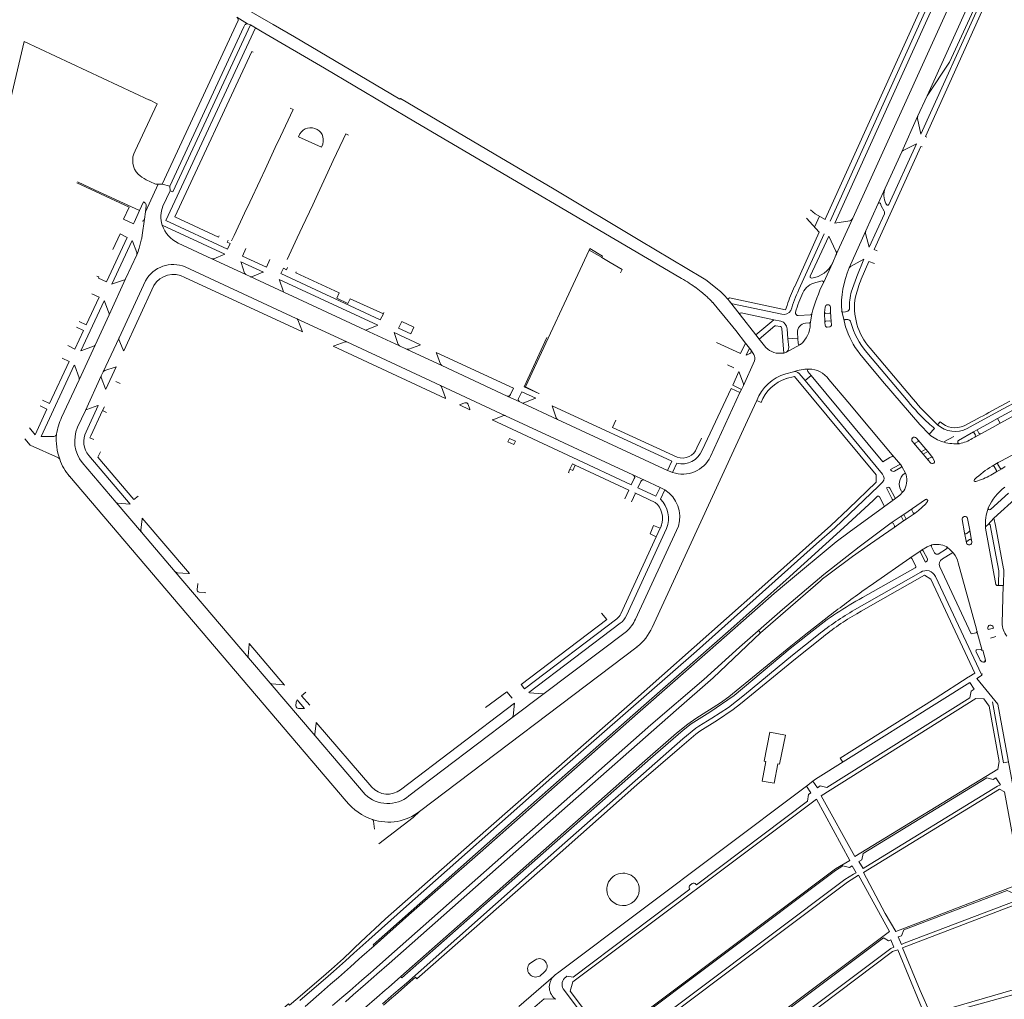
# Model space of a CAD drawing. Extents: x 145000 to 155000, y 457500 to 470000.
# Tile 405 of 548: x 152140 to 152509, y 463739 to 464106. Entities that reach past the tile are written whole.
import ezdxf

# ---------------------------------------------------------------- set-up
doc = ezdxf.new("R2010")
doc.units = 0
doc.header["$LTSCALE"] = 0.2
doc.header["$MEASUREMENT"] = 0
doc.layers.add('kant verharding', color=252, linetype='Continuous', lineweight=0)

msp = doc.modelspace()

# ---------------------------------------------------------------- linework, layer by layer
at = {"layer": 'kant verharding', "lineweight": 0}
for p, q in [((152443.93, 464030.32), (152493.64, 464140.06)), ((152490.62, 464138.13), (152442.13, 464031.14)), ((152493.1, 464134.4), (152445.68, 464029.55)), ((152477.97, 464062.97), (152507.44, 464128.03)), ((152479.64, 464062.11), (152509.05, 464127.34)), ((152498.77, 464118.16), (152480.24, 464077.28)), ((152225.64, 464104.35), (152221.65, 464106.74)), ((152193.64, 464044.22), (152222.12, 464105.5)), ((152225.64, 464104.35), (152226.77, 464103.9)), ((152228.62, 464102.86), (152226.77, 464103.9)), ((152231.19, 464101.36), (152228.62, 464102.86)), ((152136.02, 464072.25), (152142.01, 464097.64)), ((152142.01, 464097.64), (152188.92, 464075.75)), ((152476.73, 464069.53), (152480.24, 464077.28)), ((152470.75, 464056.28), (152476.73, 464069.53)), ((152476.64, 464068.77), (152477.97, 464062.97)), ((152236.05, 464057.93), (152238.02, 464062.1)), ((152245.28, 464063.09), (152244.77, 464061.99)), ((152480.15, 464061.85), (152479.64, 464062.11)), ((152244.77, 464061.99), (152253.32, 464058.02)), ((152257.79, 464053.05), (152261.47, 464060.99)), ((152465.98, 464036.63), (152476.27, 464059.28)), ((152476.27, 464059.28), (152471.26, 464056.85)), ((152232.22, 464049.68), (152236.05, 464057.93)), ((152253.32, 464058.02), (152253.5, 464058.38)), ((152460.42, 464019.74), (152477.95, 464058.38)), ((152470.75, 464056.28), (152464.6, 464042.71)), ((152477.95, 464058.38), (152478.43, 464058.16)), ((152255.76, 464048.73), (152257.79, 464053.05)), ((152230.39, 464045.74), (152232.22, 464049.68)), ((152251.96, 464040.55), (152255.76, 464048.73)), ((152187.41, 464033.84), (152192.19, 464044.2)), ((152192.19, 464044.2), (152193.64, 464044.22)), ((152193.64, 464044.22), (152196.5, 464043.47)), ((152226.54, 464037.46), (152230.39, 464045.74)), ((152193.96, 464035.93), (152196.64, 464041.74)), ((152196.64, 464041.74), (152196.5, 464043.47)), ((152250.1, 464036.47), (152251.96, 464040.55)), ((152461.98, 464036.97), (152464.6, 464042.71)), ((152185.18, 464034.32), (152186.72, 464037.57)), ((152224.46, 464033.28), (152226.54, 464037.46)), ((152246.25, 464028.28), (152250.1, 464036.47)), ((152461.98, 464036.97), (152457.25, 464026.52)), ((152183.2, 464029.88), (152185.18, 464034.32)), ((152187.41, 464033.84), (152187.01, 464031.14)), ((152187.72, 464036.07), (152187.41, 464033.84)), ((152220.59, 464024.99), (152224.46, 464033.28)), ((152458.61, 464020.6), (152464.26, 464033.12)), ((152186.67, 464030.51), (152186.18, 464030.32)), ((152186.22, 464025.15), (152187.01, 464031.14)), ((152439.87, 464026.18), (152435.14, 464031.41)), ((152439.94, 464032.16), (152438.12, 464028.12)), ((152442.07, 464030.96), (152442.13, 464031.14)), ((152445.68, 464029.55), (152451.3, 464030.5)), ((152452.38, 464031.5), (152446.13, 464017.54)), ((152193.7, 464028.83), (152217.16, 464017.97)), ((152244.3, 464024.05), (152246.25, 464028.28)), ((152430.65, 464005.9), (152439.87, 464026.18)), ((152441.71, 464025.54), (152432.23, 464004.69)), ((152457.25, 464026.52), (152451.07, 464012.81)), ((152457.15, 464025.71), (152458.61, 464020.6)), ((152180.59, 464024.28), (152172.82, 464007.61)), ((152182.45, 464023.11), (152174.86, 464006.77)), ((152185.02, 464020.18), (152185.89, 464023.66)), ((152199.7, 464022.12), (152212.28, 464016.27)), ((152219.16, 464021.99), (152218.18, 464019.87)), ((152219.67, 464023.01), (152220.59, 464024.99)), ((152240.53, 464015.93), (152244.3, 464024.05)), ((152443.43, 464024.73), (152436.46, 464009.71)), ((152446.09, 464019.11), (152443.43, 464024.73)), ((152217.16, 464017.97), (152213.08, 464016.27)), ((152224.97, 464020.14), (152223.78, 464017.27)), ((152358.23, 464016.84), (152353.65, 464019.5)), ((152461.52, 464019.27), (152460.42, 464019.74)), ((152184.18, 464017.78), (152179.95, 464008.68)), ((152225.05, 464010.36), (152212.28, 464016.27)), ((152231.61, 464011.28), (152223.18, 464015.11)), ((152232.82, 464013.08), (152223.78, 464017.27)), ((152232.82, 464013.08), (152234, 464015.97)), ((152358.4, 464016.71), (152358.23, 464016.84)), ((152358.4, 464016.71), (152361.53, 464014.87)), ((152444.89, 464014.81), (152441.41, 464007.28)), ((152444.89, 464014.81), (152446.13, 464017.54)), ((152456.62, 464016.04), (152451.54, 464013.41)), ((152453.89, 464009.56), (152456.62, 464016.04)), ((152455.6, 464008.65), (152458.42, 464015.28)), ((152458.42, 464015.28), (152460.6, 464014.47)), ((152243.85, 463993.92), (152202.3, 464013.2)), ((152238.11, 464010.71), (152239.08, 464012.71)), ((152238.11, 464010.71), (152275.4, 463993.4)), ((152173.77, 463995.23), (152179.95, 464008.68)), ((152187.42, 464008.03), (152177.5, 463986.65)), ((152246.2, 463988.87), (152202.12, 464009.26)), ((152225.05, 464010.36), (152226.68, 464009.54)), ((152239.29, 464003.69), (152226.68, 464009.54)), ((152237.55, 464008.54), (152274.51, 463991.42)), ((152396.15, 464009.16), (152397.39, 464008.31)), ((152438.56, 464007.3), (152440.9, 464007.92)), ((152170.05, 464001.83), (152167.37, 464003.14)), ((152190.57, 464006.17), (152179.25, 463981.73)), ((152269.61, 463989.66), (152239.29, 464003.69)), ((152171.95, 464000.52), (152163.21, 463981.78)), ((152165.21, 463991.47), (152170.05, 464001.83)), ((152399.93, 463999.8), (152399.73, 464000)), ((152402.12, 463997.29), (152399.93, 463999.8)), ((152405.57, 464001.08), (152406.2, 464000.31)), ((152406.2, 464000.31), (152410.2, 463995.26)), ((152276.57, 463995.65), (152276.74, 463996.08)), ((152403.47, 463995.67), (152402.12, 463997.29)), ((152408.55, 463989.35), (152403.47, 463995.67)), ((152425.81, 463995.45), (152407.36, 463999.34)), ((152410.15, 463995.8), (152410.2, 463995.26)), ((152442.04, 463998.12), (152441.86, 463996.1)), ((152441.99, 463992.34), (152441.86, 463996.1)), ((152442.38, 463995.71), (152443.71, 463995.84)), ((152444.13, 463996.34), (152444.09, 463998.08)), ((152444.13, 463996.34), (152444.36, 463992.66)), ((152448.26, 463996.65), (152449.17, 463992.97)), ((152448.73, 463996.26), (152449.73, 463996.32)), ((152162.56, 463992.68), (152165.21, 463991.47)), ((152173.77, 463995.23), (152168.54, 463983.83)), ((152243.85, 463993.92), (152262.87, 463985.08)), ((152246.2, 463988.87), (152244.45, 463993.34)), ((152276.57, 463995.65), (152275.4, 463993.4)), ((152410.2, 463995.26), (152416.07, 463987.7)), ((152422.81, 463993.37), (152416.07, 463987.7)), ((152425.51, 463992.82), (152422.81, 463993.37)), ((152436.6, 463995.28), (152432, 463994.97)), ((152434.7, 463992.11), (152436.04, 463992.25)), ((152437.02, 463995.59), (152436.48, 463991.72)), ((152441.99, 463992.34), (152442.09, 463991.36)), ((152443.82, 463993), (152442.38, 463992.85)), ((152444.49, 463991.55), (152444.36, 463992.66)), ((152449.73, 463990.79), (152449.17, 463992.97)), ((152449.55, 463993.46), (152450.55, 463993.48)), ((152160.97, 463982.35), (152164.2, 463989.38)), ((152164.2, 463989.38), (152161.59, 463990.61)), ((152282.6, 463983.57), (152269.61, 463989.66)), ((152280.64, 463988.57), (152290.48, 463983.96)), ((152282.26, 463990.23), (152286.82, 463988.07)), ((152408.55, 463989.35), (152412.24, 463984.67)), ((152417.33, 463986.14), (152423.22, 463991.1)), ((152423.53, 463991.16), (152425.38, 463990.82)), ((152425.82, 463990.17), (152426.6, 463980.89)), ((152428.14, 463986.21), (152427.84, 463989.97)), ((152431.84, 463986.5), (152431.7, 463988.47)), ((152442.79, 463990.62), (152443.82, 463990.77)), ((152171.58, 463973.89), (152177.5, 463986.65)), ((152262.87, 463985.08), (152297.9, 463968.75)), ((152329.34, 463968.31), (152337.83, 463986.69)), ((152410.41, 463980.79), (152401.3, 463984.87)), ((152410.41, 463980.79), (152412.24, 463984.67)), ((152412.24, 463984.67), (152413.72, 463982.75)), ((152416.07, 463987.7), (152417.33, 463986.14)), ((152417.33, 463986.14), (152419.29, 463983.64)), ((152431.84, 463986.5), (152428.14, 463986.21)), ((152428.43, 463983), (152428.14, 463986.21)), ((152431.98, 463984.5), (152431.84, 463986.5)), ((152160.97, 463982.35), (152158.39, 463983.7)), ((152162.56, 463970.93), (152168.54, 463983.83)), ((152299.85, 463963.89), (152257.8, 463983.49)), ((152282.6, 463983.57), (152285.21, 463982.41)), ((152298.43, 463976.23), (152285.21, 463982.41)), ((152296.38, 463981.17), (152325.31, 463967.77)), ((152412.46, 463980.16), (152413.72, 463982.75)), ((152413.72, 463982.75), (152414.24, 463982.16)), ((152415.39, 463980.38), (152414.24, 463982.16)), ((152426.6, 463980.89), (152427.62, 463981.3)), ((152427.62, 463981.3), (152432.62, 463984.02)), ((152432.62, 463984.02), (152432.85, 463984.15)), ((152457.67, 463981.16), (152473.14, 463962.74)), ((152475.05, 463963.62), (152458.94, 463982.73)), ((152158.82, 463977.77), (152151.49, 463962.03)), ((152156.19, 463979), (152158.82, 463977.77)), ((152411.43, 463968.75), (152415.64, 463977.97)), ((152425.51, 463980.83), (152426.6, 463980.89)), ((152456.78, 463978.53), (152455.03, 463980.66)), ((152456.78, 463978.53), (152463.57, 463970.42)), ((152148.29, 463949.65), (152160.74, 463976.43)), ((152171.58, 463973.89), (152170.86, 463972.37)), ((152172.54, 463967.37), (152176.44, 463975.78)), ((152298.43, 463976.23), (152322.92, 463964.78)), ((152405.46, 463976.52), (152407.82, 463975.36)), ((152411.44, 463969.41), (152409.69, 463973.99)), ((152430.19, 463973.92), (152427.29, 463973.18)), ((152435.59, 463974.06), (152436.89, 463972.53)), ((152156, 463956.8), (152162.56, 463970.93)), ((152170.86, 463972.37), (152164.91, 463959.4)), ((152176.33, 463970.29), (152177.97, 463969.54)), ((152427.52, 463971.37), (152430.64, 463972.13)), ((152461.14, 463935.26), (152430.64, 463972.13)), ((152434.53, 463970.6), (152432.32, 463973.2)), ((152434.53, 463970.6), (152436.89, 463972.53)), ((152434.53, 463970.6), (152463.57, 463935.46)), ((152443.46, 463971.03), (152451.27, 463961.74)), ((152463.57, 463970.42), (152477.55, 463954.12)), ((152322.32, 463957.44), (152297.9, 463968.75)), ((152324.18, 463965.35), (152325.31, 463967.77)), ((152327.24, 463963.88), (152328.43, 463966.33)), ((152333.68, 463963.99), (152328.43, 463966.33)), ((152334.83, 463965.73), (152329.34, 463968.31)), ((152410.7, 463967.27), (152410.15, 463966.07)), ((152411.43, 463968.75), (152410.7, 463967.27)), ((152151.49, 463962.03), (152148.88, 463963.24)), ((152322.92, 463964.78), (152327.72, 463962.58)), ((152328.39, 463962.27), (152327.72, 463962.58)), ((152399.07, 463942.11), (152410.15, 463966.07)), ((152413.03, 463955.68), (152416.47, 463963.12)), ((152416.47, 463963.12), (152418.05, 463962.36)), ((152511.22, 463962.87), (152504.53, 463959.2)), ((152150.52, 463959.92), (152146.09, 463950.29)), ((152147.9, 463961.14), (152150.52, 463959.92)), ((152164.91, 463959.4), (152161.98, 463953.1)), ((152169.73, 463961.27), (152165.18, 463951.39)), ((152171.28, 463959.32), (152172.02, 463960.7)), ((152171.28, 463959.32), (152172.83, 463958.59)), ((152308.98, 463959.59), (152305.06, 463961.47)), ((152328.39, 463962.27), (152341.83, 463956.03)), ((152341.33, 463956.62), (152339.75, 463961.08)), ((152506.66, 463956.4), (152515.61, 463961.29)), ((152341.83, 463956.03), (152383.04, 463936.9)), ((152362.45, 463952.97), (152363.65, 463955.71)), ((152377.3, 463878.07), (152413.03, 463955.68)), ((152484.21, 463954.05), (152485.16, 463955.1)), ((152503.77, 463954.82), (152506.66, 463956.4)), ((152506.66, 463956.4), (152507.64, 463954.63)), ((152146.09, 463950.29), (152144, 463952.92)), ((152362.45, 463952.97), (152386.67, 463941.85)), ((152477.55, 463954.12), (152481.15, 463950.41)), ((152483.05, 463952.58), (152481.07, 463950.49)), ((152484.21, 463954.05), (152483.15, 463955.07)), ((152494.13, 463953.6), (152495.75, 463954.51)), ((152495.26, 463952.61), (152496.42, 463953.28)), ((152497.6, 463951.33), (152499.03, 463952.14)), ((152499.03, 463952.14), (152503.77, 463954.82)), ((152499.03, 463952.14), (152499.7, 463950.87)), ((152504.77, 463953.04), (152500.43, 463950.66)), ((152507.64, 463954.63), (152504.77, 463953.04)), ((152148.29, 463949.65), (152153.12, 463949.67)), ((152166.63, 463949.15), (152168.11, 463948.48)), ((152394.04, 463945.36), (152395.75, 463949.02)), ((152474.76, 463949.07), (152474.86, 463949.16)), ((152475.22, 463947.22), (152474.78, 463947.74)), ((152476.26, 463949.06), (152476.92, 463948.29)), ((152479.8, 463944.89), (152476.92, 463948.29)), ((152486.77, 463947.74), (152490.23, 463949.64)), ((152492.02, 463948.17), (152497.6, 463951.33)), ((152498.14, 463949.4), (152497.19, 463948.88)), ((152498.34, 463950.09), (152497.6, 463951.33)), ((152500.43, 463950.66), (152498.14, 463949.4)), ((152475.22, 463947.22), (152478.08, 463943.88)), ((152476.72, 463947.62), (152475.85, 463947.12)), ((152479.8, 463944.89), (152478.08, 463943.88)), ((152480.54, 463943.98), (152479.8, 463944.89)), ((152486.15, 463947.61), (152486.62, 463947.49)), ((152486.88, 463947.67), (152486.62, 463947.49)), ((152491.84, 463947.32), (152491.77, 463947.6)), ((152166.18, 463942.51), (152181.69, 463924.3)), ((152169.63, 463941.88), (152170.54, 463943.86)), ((152183.1, 463926.05), (152169.63, 463941.88)), ((152467.19, 463942.1), (152466.34, 463941.72)), ((152478.08, 463943.88), (152478.81, 463942.97)), ((152478.81, 463942.97), (152480.54, 463943.98)), ((152480.76, 463940.64), (152478.81, 463942.97)), ((152480.54, 463943.98), (152482.37, 463941.65)), ((152481.42, 463939.88), (152480.76, 463940.64)), ((152480.83, 463941.35), (152481.68, 463941.82)), ((152482.37, 463941.65), (152483.02, 463940.28)), ((152506.91, 463939.87), (152508.17, 463940.57)), ((152163.72, 463939.85), (152176.45, 463924.95)), ((152346.45, 463937.45), (152345.9, 463936.18)), ((152346.45, 463937.45), (152347.35, 463939.41)), ((152347.35, 463939.41), (152348.46, 463938.93)), ((152368.55, 463929.55), (152348.46, 463938.93)), ((152386.47, 463939.59), (152384.91, 463936.2)), ((152470.43, 463938.08), (152468.06, 463936.63)), ((152470.65, 463938.66), (152470.56, 463938.83)), ((152482.84, 463939.7), (152482.68, 463939.62)), ((152506.91, 463939.87), (152504.67, 463938.55)), ((152505.4, 463938.41), (152506.23, 463936.9)), ((152508.3, 463937.57), (152506.05, 463936.22)), ((152507.61, 463937.71), (152506.75, 463939.16)), ((152509.57, 463938.34), (152508.3, 463937.57)), ((152158.99, 463934.71), (152262.64, 463812.99)), ((152345.9, 463936.18), (152346.21, 463935.99)), ((152369.45, 463931.53), (152370.56, 463933.88)), ((152370.07, 463935.22), (152374.39, 463933.28)), ((152380.22, 463930.54), (152374.39, 463933.28)), ((152461.2, 463933.5), (152461.14, 463935.26)), ((152472.28, 463935.61), (152471.79, 463935.75)), ((152472.28, 463935.61), (152472.45, 463935.29)), ((152506.05, 463936.22), (152504.12, 463935.14)), ((152367.02, 463926.31), (152368.55, 463929.55)), ((152373.03, 463932.8), (152371.93, 463930.4)), ((152382.02, 463929.66), (152380.22, 463930.54)), ((152380.37, 463926.16), (152382.02, 463929.66)), ((152463.58, 463932.56), (152462, 463930.98)), ((152467.22, 463926.15), (152465.03, 463930.37)), ((152466.36, 463930.33), (152468.23, 463926.77)), ((152183.1, 463926.05), (152184.65, 463927.31)), ((152371.01, 463928.42), (152369.49, 463925.17)), ((152370.75, 463928.53), (152378.36, 463924.95)), ((152461.74, 463927.29), (152460.06, 463925.66)), ((152464.03, 463923.91), (152462.41, 463927.07)), ((152470.68, 463929.14), (152471.2, 463928.89)), ((152471.54, 463929.26), (152471.2, 463928.89)), ((152474.74, 463922.71), (152479.71, 463926.02)), ((152510.77, 463928.44), (152503.97, 463922.29)), ((152514.42, 463927.31), (152505.28, 463919.04)), ((152176.45, 463924.95), (152185.95, 463913.81)), ((152471.5, 463920.45), (152474.74, 463922.71)), ((152475.08, 463921.09), (152474.58, 463922.04)), ((152203.89, 463898.29), (152186.22, 463919.05)), ((152466.85, 463917.24), (152470.5, 463919.78)), ((152470.5, 463919.78), (152471.5, 463920.45)), ((152471.47, 463917.99), (152470.5, 463919.78)), ((152472.45, 463918.65), (152471.47, 463917.99)), ((152471.5, 463920.45), (152472.45, 463918.65)), ((152475.79, 463920.96), (152472.45, 463918.65)), ((152494.31, 463913.55), (152493.41, 463918.47)), ((152495.43, 463918.9), (152496.22, 463914.47)), ((152503.12, 463916.71), (152505.28, 463919.04)), ((152505.28, 463919.04), (152505.88, 463916.27)), ((152367.65, 463882.52), (152382.69, 463915.2)), ((152387.09, 463916.03), (152371.02, 463881.21)), ((152378.79, 463912.09), (152380.26, 463915.3)), ((152380.7, 463916.19), (152380.26, 463915.3)), ((152467.89, 463915.49), (152463.88, 463912.73)), ((152467.53, 463917.11), (152468.04, 463916.16)), ((152471.47, 463917.99), (152467.89, 463915.49)), ((152502.15, 463915.47), (152502.17, 463915.26)), ((152502.17, 463915.26), (152506.03, 463894.18)), ((152503.12, 463916.71), (152502.3, 463915.91)), ((152504.33, 463914.45), (152503.95, 463916.49)), ((152505.88, 463916.27), (152508.94, 463900.09)), ((152198.6, 463898.91), (152185.95, 463913.81)), ((152365.55, 463883.2), (152378.79, 463912.09)), ((152459.03, 463909.39), (152463.88, 463912.73)), ((152494.31, 463913.55), (152495.01, 463909.8)), ((152496.06, 463914), (152495.12, 463913.27)), ((152496.14, 463911.02), (152495.18, 463910.29)), ((152496.93, 463910.67), (152496.22, 463914.47)), ((152483.06, 463906.04), (152481.86, 463908.33)), ((152487.49, 463907.55), (152484.42, 463905.58)), ((152497.01, 463910.24), (152496.93, 463910.67)), ((152473.78, 463904.03), (152478.04, 463906.92)), ((152474.55, 463903.86), (152476.03, 463901.06)), ((152477.76, 463906.13), (152479.7, 463902.57)), ((152478.04, 463906.92), (152477.91, 463906.82)), ((152478.18, 463906.99), (152478.04, 463906.92)), ((152480.36, 463903.76), (152478.76, 463906.84)), ((152489.48, 463905.97), (152486.01, 463903.74)), ((152475.8, 463900.37), (152456.06, 463889.26)), ((152498.74, 463877.41), (152491.92, 463902.32)), ((152198.6, 463898.91), (152226.06, 463866.71)), ((152441.07, 463896.23), (152440.28, 463895.59)), ((152442.92, 463897.71), (152441.07, 463896.23)), ((152443.43, 463898.1), (152442.92, 463897.71)), ((152453.06, 463884.64), (152477.87, 463898.76)), ((152500.59, 463860.48), (152483.4, 463897.16)), ((152508.99, 463898.46), (152508.86, 463895.16)), ((152440.28, 463895.59), (152417.89, 463876.06)), ((152508.84, 463893.74), (152506.63, 463893.78)), ((152508.34, 463879.71), (152508.73, 463893.78)), ((152508.86, 463895.16), (152508.84, 463893.74)), ((152455.57, 463884.16), (152463.7, 463888.79)), ((152329.38, 463855.1), (152364.08, 463881.36)), ((152453.91, 463883.22), (152455.57, 463884.16)), ((152331.1, 463853.64), (152365.32, 463879.62)), ((152503.17, 463877.32), (152503.07, 463877.72)), ((152367.6, 463876.58), (152336.83, 463853.34)), ((152417.89, 463876.06), (152400.12, 463859.19)), ((152417.11, 463876.91), (152417.89, 463876.06)), ((152437.21, 463876.66), (152429.02, 463870.16)), ((152430.92, 463866.3), (152440.68, 463874.08)), ((152498.96, 463876.62), (152498.74, 463877.41)), ((152500.91, 463869.42), (152498.96, 463876.62)), ((152504.07, 463874.11), (152505.97, 463874.63)), ((152239.51, 463856.5), (152226.23, 463872.11)), ((152290.14, 463809.13), (152371.58, 463870.78)), ((152234.16, 463857.2), (152226.06, 463866.71)), ((152498.59, 463868.98), (152499.86, 463866.27)), ((152500.36, 463869.8), (152498.8, 463869.66)), ((152501.18, 463869.6), (152502.17, 463865.84)), ((152501.41, 463865.07), (152501.62, 463865.03)), ((152495.7, 463859.39), (152495.92, 463859.53)), ((152500.61, 463860.1), (152498.87, 463858.97)), ((152500.61, 463860.1), (152500.74, 463860.2)), ((152500.74, 463860.2), (152500.82, 463860.34)), ((152500.84, 463860.51), (152500.78, 463860.68)), ((152500.82, 463860.34), (152500.84, 463860.51)), ((152251, 463837.46), (152234.16, 463857.2)), ((152497.91, 463854.89), (152496.3, 463857.43)), ((152247.46, 463853.83), (152245.87, 463852.44)), ((152248.95, 463848.89), (152245.87, 463852.44)), ((152324.71, 463844.14), (152336.83, 463853.34)), ((152243.91, 463850.04), (152243.79, 463848.64)), ((152247.05, 463847.67), (152244.19, 463850.92)), ((152283.01, 463817.26), (152325.73, 463849.64)), ((152325.13, 463844.76), (152325.73, 463849.64)), ((152251.43, 463842.51), (152272.21, 463818.2)), ((152286.14, 463814.92), (152324.71, 463844.14)), ((152251, 463837.46), (152269.69, 463815.46)), ((152436.7, 463816.09), (152435.05, 463818.64)), ((152439.24, 463817.98), (152437.45, 463820.43)), ((152507.73, 463819.14), (152506.06, 463821.69)), ((152453.19, 463792.21), (152440.53, 463814.98)), ((152507.45, 463817.41), (152456.42, 463786.23)), ((152451.32, 463790.75), (152438.81, 463813.72)), ((152272.8, 463805.44), (152273.24, 463802.53)), ((152456.27, 463787.72), (152454.71, 463790.37)), ((152453.7, 463786.14), (152452.13, 463788.77)), ((152391.48, 463781.52), (152392.23, 463782.07)), ((152393.61, 463781.88), (152393.85, 463781.64)), ((152454.62, 463785.18), (152466.15, 463764.06)), ((152391.43, 463779.93), (152391.26, 463780.17)), ((152265.78, 463757.94), (152270.14, 463762.07)), ((152266.61, 463756.97), (152271.08, 463760.99)), ((152467.83, 463758.23), (152466.67, 463761.05)), ((152470.63, 463759.28), (152469.45, 463762.07)), ((152261.58, 463754.05), (152264.67, 463756.9)), ((152262.36, 463753.14), (152265.48, 463755.95)), ((152264.67, 463756.9), (152265.78, 463757.94)), ((152265.48, 463755.95), (152266.61, 463756.97)), ((152268.54, 463754.71), (152273.06, 463758.72)), ((152273.06, 463758.72), (152272.68, 463759.15)), ((152257.1, 463750), (152261.58, 463754.05)), ((152257.85, 463749.11), (152262.36, 463753.14)), ((152264.27, 463750.91), (152267.41, 463753.7)), ((152267.41, 463753.7), (152268.54, 463754.71)), ((152277.42, 463753.71), (152272.85, 463749.67)), ((152331.39, 463752.15), (152333.49, 463753.49)), ((152254.11, 463747.39), (152257.1, 463750)), ((152254.84, 463746.52), (152257.85, 463749.11)), ((152259.69, 463746.94), (152264.27, 463750.91)), ((152271.7, 463748.67), (152268.53, 463745.92)), ((152272.85, 463749.67), (152271.7, 463748.67)), ((152274.16, 463748.14), (152278.75, 463752.18)), ((152336.93, 463748.95), (152335.12, 463747.42)), ((152342.27, 463748.91), (152340.87, 463747.84)), ((152250.7, 463744.49), (152254.11, 463747.39)), ((152251.45, 463743.57), (152254.84, 463746.52)), ((152256.71, 463744.33), (152259.69, 463746.94)), ((152268.53, 463745.92), (152263.94, 463741.94)), ((152269.85, 463744.37), (152273.01, 463747.14)), ((152273.01, 463747.14), (152274.16, 463748.14)), ((152278.42, 463743.17), (152283.06, 463747.24)), ((152283.06, 463747.24), (152283.45, 463746.79)), ((152327.32, 463736.05), (152340.23, 463747.23)), ((152244.45, 463739.18), (152250.7, 463744.49)), ((152245.3, 463738.21), (152251.45, 463743.57)), ((152247.22, 463736.03), (152253.32, 463741.37)), ((152253.32, 463741.37), (152256.71, 463744.33)), ((152263.94, 463741.94), (152260.95, 463739.35)), ((152265.27, 463740.37), (152269.85, 463744.37)), ((152274.11, 463739.39), (152277.27, 463742.16)), ((152277.27, 463742.16), (152278.42, 463743.17)), ((152285.19, 463744.8), (152280.52, 463740.72)), ((152285.59, 463744.34), (152280.92, 463740.25)), ((152365.45, 463714.12), (152343.96, 463742.61)), ((152360.35, 463723.5), (152346.51, 463741.81)), ((152260.95, 463739.35), (152257.55, 463736.4)), ((152262.3, 463737.77), (152265.27, 463740.37)), ((152269.52, 463735.36), (152274.11, 463739.39)), ((152279.36, 463739.71), (152276.2, 463736.95)), ((152279.77, 463739.24), (152276.61, 463736.47)), ((152280.52, 463740.72), (152279.36, 463739.71)), ((152280.92, 463740.25), (152279.77, 463739.24))]:
    msp.add_line(p, q, dxfattribs=at)
at = {"layer": 'kant verharding', "lineweight": 0, "flags": 128}
for points in [[(152452.38, 464031.5), (152497.84, 464131.64), (152498.07, 464132.15)], [(152480.24, 464077.28), (152488.7, 464089.89), (152499.09, 464112.73), (152498.77, 464118.16)], [(152396.15, 464009.16), (152372.62, 464023.04), (152340.53, 464042.3), (152318.09, 464055.52), (152283.01, 464076.33), (152282.72, 464076.05), (152243.3, 464099.41), (152235.24, 464104.11), (152223.49, 464110.79)], [(152228.62, 464102.86), (152195.07, 464030.57), (152218.18, 464019.87)], [(152196.5, 464043.47), (152224.33, 464103.14), (152224.65, 464103.87)], [(152196.64, 464041.74), (152197.7, 464041.32), (152226.77, 464103.9)], [(152387.58, 464009.26), (152288.59, 464067.48), (152254.48, 464087.71), (152231.19, 464101.36)], [(152227.71, 464093.69), (152227.28, 464093.93), (152198.46, 464031.97), (152214.84, 464024.31), (152215.02, 464024.8)], [(152188.92, 464075.76), (152191.77, 464074.26), (152183.55, 464056.66)], [(152238.02, 464062.1), (152242.74, 464072.24), (152241.68, 464072.74)], [(152261.47, 464060.99), (152262.47, 464063.09), (152263.44, 464062.61)], [(152179.17, 464031.06), (152181.28, 464035.56), (152161.72, 464044.66)], [(152161.95, 464045.13), (152168.54, 464042.02), (152185.18, 464034.32)], [(152187.67, 464045.89), (152190.89, 464044.35), (152191.25, 464044.24), (152191.63, 464044.2), (152192.19, 464044.2)], [(152464.13, 464034.11), (152463.06, 464036.09), (152462.81, 464036.93)], [(152436.54, 464034.64), (152438.36, 464033.05), (152442.07, 464030.96)], [(152183.2, 464029.88), (152182.91, 464029.34), (152179.17, 464031.06)], [(152175.15, 464019.69), (152177.99, 464025.56), (152180.59, 464024.28)], [(152184.14, 464018.54), (152182.56, 464022.82), (152182.45, 464023.11)], [(152218.41, 464023.23), (152218.05, 464022.48), (152219.16, 464021.99)], [(152334.57, 463965.93), (152329.81, 463968.2), (152353.65, 464019.5)], [(152353.65, 464019.5), (152353.87, 464020.07), (152358.66, 464017.17), (152358.4, 464016.71)], [(152223.18, 464015.11), (152223.23, 464014.82), (152224.52, 464010.9)], [(152361.53, 464014.87), (152365.99, 464012.22), (152365.38, 464010.93)], [(152227.46, 464009.56), (152231.36, 464011.17), (152231.61, 464011.28)], [(152240.59, 464012.92), (152240.23, 464012.16), (152239.08, 464012.71)], [(152243.9, 464011.34), (152243.7, 464011), (152259.95, 464003.43), (152259.1, 464001.43), (152263.27, 463999.48), (152264.14, 464001.29), (152276.57, 463995.65)], [(152172.82, 464007.61), (152169.76, 464008.94), (152169.93, 464009.43), (152169.21, 464009.78)], [(152179.6, 464008.37), (152175.12, 464006.85), (152174.86, 464006.77)], [(152238.96, 464004.25), (152237.62, 464008.24), (152237.55, 464008.54)], [(152397.39, 464008.31), (152399.07, 464007.04), (152401.78, 464004.82)], [(152173.75, 463996.01), (152172.08, 464000.3), (152171.95, 464000.52)], [(152405.57, 464001.08), (152406.2, 464001.61), (152427.26, 463997.17), (152427.82, 463998.79)], [(152422.81, 463993.37), (152410.61, 463995.97), (152410.15, 463995.8)], [(152286.82, 463988.07), (152287.93, 463990.56), (152283.41, 463992.78), (152282.26, 463990.23)], [(152270.24, 463989.59), (152274.21, 463991.25), (152274.51, 463991.42)], [(152280.64, 463988.57), (152280.73, 463988.23), (152282.1, 463984.15)], [(152177.48, 463986), (152179.01, 463982.14), (152179.25, 463981.73)], [(152262.19, 463985.11), (152258.11, 463983.61), (152257.8, 463983.49)], [(152168.54, 463983.83), (152168.29, 463983.6), (152167.99, 463983.43), (152163.55, 463981.85), (152163.21, 463981.78)], [(152286.08, 463982.38), (152290.18, 463983.84), (152290.48, 463983.96)], [(152296.38, 463981.17), (152296.45, 463980.9), (152297.95, 463976.73)], [(152589.88, 463982.51), (152580.39, 463977.96), (152571.78, 463973.2), (152551.81, 463963.25), (152527.48, 463950.92), (152508.17, 463940.57)], [(152413.9, 463980.71), (152412.84, 463980.27), (152412.46, 463980.16)], [(152551.74, 463977.46), (152539.82, 463971.54), (152532.41, 463967.82), (152519.82, 463961.24), (152513.4, 463957.79), (152507.64, 463954.63)], [(152162.57, 463971.62), (152160.9, 463976.12), (152160.74, 463976.43)], [(152176.44, 463975.78), (152176.09, 463975.67), (152172.18, 463974.36)], [(152409.69, 463973.99), (152407.42, 463968.92), (152410.7, 463967.27)], [(152170.87, 463971.69), (152172.46, 463967.53), (152172.54, 463967.37)], [(152436.89, 463972.53), (152463.63, 463940.2), (152463.67, 463940.13), (152466.34, 463941.72)], [(152298.34, 463968.26), (152299.8, 463964.15), (152299.85, 463963.89)], [(152410.15, 463966.07), (152406.83, 463967.65), (152395.97, 463944.52)], [(152521.73, 463966.93), (152514.68, 463963.19), (152508.51, 463959.84), (152496.42, 463953.28)], [(152329.17, 463962.29), (152333.36, 463963.88), (152333.68, 463963.99)], [(152334.57, 463965.93), (152334.86, 463965.8), (152334.83, 463965.73)], [(152169.73, 463961.27), (152169.56, 463961.22), (152165.4, 463959.76)], [(152166.63, 463949.15), (152166.94, 463949.9), (152171.28, 463959.32)], [(152305.06, 463961.47), (152305.34, 463961.58), (152307.07, 463962.28)], [(152308.29, 463961.69), (152308.9, 463959.92), (152308.98, 463959.59)], [(152383.04, 463936.9), (152384.62, 463940.34), (152339.75, 463961.08)], [(152451.27, 463961.74), (152454.9, 463957.41), (152467.23, 463942.78)], [(152317.25, 463955.83), (152317.5, 463955.93), (152321.63, 463957.47)], [(152369.45, 463931.53), (152347.53, 463941.73), (152317.25, 463955.83)], [(152322.32, 463957.44), (152339.07, 463949.69), (152370.07, 463935.22)], [(152142.17, 463948.72), (152144.17, 463946.36), (152154.82, 463941.62)], [(152323.81, 463948.93), (152323.17, 463947.66), (152325.44, 463946.64), (152326, 463947.92), (152323.81, 463948.93)], [(152467.23, 463942.78), (152470.39, 463939.03), (152470.56, 463938.83), (152470.65, 463938.66), (152472.28, 463935.61)], [(152348.46, 463938.93), (152347.53, 463936.89), (152346.45, 463937.45)], [(152383.04, 463936.9), (152383.96, 463936.52), (152384.91, 463936.2)], [(152466.7, 463937.07), (152466.6, 463937.26), (152469.8, 463939.08)], [(152444.14, 463916.24), (152450.84, 463922.51), (152461.23, 463932.47), (152461.2, 463933.5)], [(152271.08, 463760.99), (152284.07, 463772.64), (152339.72, 463821.83), (152393.81, 463869.23), (152418.57, 463891.27), (152438.79, 463909.38), (152445.65, 463915.41), (152462, 463930.98)], [(152371.93, 463930.4), (152378.67, 463927.24), (152380.22, 463930.54)], [(152272.68, 463759.15), (152329.69, 463809.54), (152370.04, 463845.14), (152406.72, 463877.43), (152427.45, 463895.9), (152449.13, 463915.47), (152460.06, 463925.66)], [(152471.2, 463928.89), (152469.99, 463927.6), (152468.1, 463926.13), (152463.93, 463923.11)], [(152177.1, 463924.61), (152181.57, 463924.3), (152181.69, 463924.3)], [(152273.06, 463758.72), (152286.15, 463770.34), (152312.81, 463793.78), (152371.74, 463845.85), (152399.03, 463869.67), (152422.97, 463890.84), (152427.54, 463894.68), (152446.23, 463910.17), (152451.06, 463913.77), (152463.93, 463923.11)], [(152480.4, 463925.31), (152479.62, 463924.31), (152477.04, 463921.85), (152475.79, 463920.96)], [(152185.74, 463914.47), (152186.18, 463918.75), (152186.22, 463919.05)], [(152270.14, 463762.07), (152273.3, 463765.06), (152277.39, 463768.87), (152309.81, 463797.47), (152368.77, 463849.25), (152417.26, 463892.16), (152444.14, 463916.24)], [(152466.85, 463917.24), (152454.78, 463908.25), (152441.6, 463897.94), (152426.15, 463884.79), (152410.02, 463870.73), (152396.57, 463858.62), (152376.71, 463841.58), (152344.35, 463812.8), (152277.42, 463753.71)], [(152380.26, 463915.3), (152377.79, 463916.33), (152376.47, 463913.15), (152378.79, 463912.09)], [(152507.05, 463894.41), (152507.12, 463899.32), (152504.33, 463914.45)], [(152459.03, 463909.39), (152452.26, 463904.61), (152443.43, 463898.1)], [(152478.18, 463906.99), (152480.3, 463908.31), (152482.04, 463908.99)], [(152487.42, 463908.43), (152487.6, 463908.28), (152489.07, 463907.07), (152490.18, 463905.86)], [(152455.83, 463891.5), (152460.15, 463894.57), (152473.78, 463904.03)], [(152485.01, 463900.8), (152496.79, 463875.66), (152498.62, 463876.01)], [(152199.25, 463898.6), (152203.59, 463898.25), (152203.89, 463898.29)], [(152463.7, 463888.79), (152479.28, 463897.64), (152481.66, 463896.18), (152498.17, 463860.95), (152495.92, 463859.53)], [(152206.74, 463892.38), (152207.01, 463894.29), (152207.06, 463894.55)], [(152209.98, 463891.09), (152209.7, 463891.12), (152207.55, 463891.33)], [(152329.38, 463855.1), (152328.15, 463856.64), (152360.22, 463881.07), (152358.23, 463883.42)], [(152405.96, 463852.05), (152429.19, 463871.05), (152434.87, 463875.61), (152442.79, 463881.76)], [(152505.02, 463878.22), (152505.1, 463877.84), (152503.17, 463877.32)], [(152439.55, 463875.38), (152429.86, 463867.64), (152411.87, 463852.76), (152405.88, 463848.12), (152399.67, 463844.05), (152394.79, 463841.08), (152393.68, 463840.37), (152388.79, 463836.32), (152331.92, 463786.18), (152290.77, 463749.66), (152285.19, 463744.8)], [(152225.91, 463867.3), (152226.22, 463871.83), (152226.23, 463872.11)], [(152283.45, 463746.79), (152376.69, 463829.01), (152388.83, 463839.6), (152391.9, 463841.89), (152398.87, 463846.29), (152408, 463852.62), (152429.02, 463870.16)], [(152430.92, 463866.3), (152410.32, 463849.4), (152407.6, 463847.26), (152401.73, 463843.36), (152395.08, 463839.17), (152393.59, 463838.04), (152387.48, 463832.84), (152371.49, 463819.07), (152336.12, 463787.76), (152289.14, 463746.44), (152288.58, 463746.95), (152285.59, 463744.34)], [(152278.75, 463752.18), (152343.45, 463809.4), (152386.28, 463847.11), (152400.12, 463859.19)], [(152452.06, 463831.85), (152483.32, 463851.41), (152495.7, 463859.39)], [(152234.79, 463856.88), (152239.2, 463856.56), (152239.51, 463856.5)], [(152437.45, 463820.43), (152438.51, 463821.17), (152496.3, 463857.43)], [(152525.24, 463749.22), (152517.23, 463792.5), (152506.81, 463849.33), (152498.87, 463858.97)], [(152283.06, 463747.24), (152311.56, 463772.39), (152373.56, 463827.26), (152386.32, 463838.41), (152390.62, 463841.86), (152393.66, 463843.94), (152402.87, 463849.8), (152405.96, 463852.05)], [(152324.75, 463851.63), (152322.82, 463853.99), (152314.86, 463848.01)], [(152336.33, 463853.21), (152331.35, 463853.59), (152331.1, 463853.64)], [(152497.91, 463854.89), (152496.83, 463854.14), (152496.32, 463851.71), (152442.66, 463818.12), (152440.22, 463818.71), (152439.24, 463817.98)], [(152501.58, 463851.35), (152498.56, 463851.49), (152440.53, 463814.98)], [(152453.19, 463792.21), (152506.72, 463824.91), (152507.22, 463827.79), (152503.51, 463848.51), (152501.58, 463851.35)], [(152504.71, 463850.21), (152508.9, 463827.38), (152510.78, 463827.73)], [(152244.72, 463847.7), (152246.78, 463847.66), (152247.05, 463847.67)], [(152251.43, 463842.51), (152251.34, 463842.22), (152250.82, 463838.09)], [(152422.91, 463819.73), (152424.31, 463826.93), (152424.99, 463826.85), (152427.16, 463837.7), (152421.32, 463838.83), (152419.2, 463827.97), (152419.88, 463827.78), (152418.49, 463820.49), (152422.91, 463819.73)], [(152448.64, 463827.53), (152447.67, 463829.1), (152452.06, 463831.85)], [(152437.45, 463820.43), (152435.05, 463818.64), (152434.07, 463817.87), (152342.27, 463748.91)], [(152454.71, 463790.37), (152455.76, 463790.93), (152456.3, 463793.39), (152502.59, 463821.66), (152505.05, 463821.05), (152506.06, 463821.69)], [(152507.73, 463819.14), (152506.66, 463818.53), (152457.32, 463788.4), (152456.27, 463787.72)], [(152393.85, 463781.64), (152435.51, 463812.96), (152435.82, 463815.44), (152436.7, 463816.09)], [(152468.51, 463764.14), (152512.8, 463781.15), (152515.26, 463784.03), (152509.32, 463816.5), (152507.45, 463817.41)], [(152346.51, 463741.81), (152347.52, 463745.22), (152438.81, 463813.72)], [(152274.79, 463797.03), (152287.72, 463806.87), (152290.14, 463809.13)], [(152360.35, 463723.5), (152362.52, 463724.99), (152362.95, 463724.87), (152364.65, 463726.1), (152364.46, 463726.43), (152445.93, 463787.6), (152451.32, 463790.75)], [(152452.13, 463788.77), (152451.14, 463788.13), (152448.74, 463788.74), (152446, 463786.98), (152364.83, 463726.03), (152364.46, 463723.51)], [(152365.29, 463720.34), (152366.18, 463721.03), (152449.45, 463783.57), (152452.73, 463785.58), (152453.7, 463786.14)], [(152456.42, 463786.23), (152464.57, 463770.9), (152468.51, 463764.14)], [(152365.94, 463716.03), (152366.52, 463719.54), (152450.46, 463782.6), (152454.62, 463785.18)], [(152344.89, 463747.02), (152345.23, 463747.32), (152347.7, 463746.96), (152391.43, 463779.93)], [(152469.45, 463762.07), (152470.63, 463762.49), (152471.55, 463764.75), (152510.27, 463779.53), (152512.49, 463778.46), (152513.66, 463778.93)], [(152514.74, 463776.08), (152513.56, 463775.67), (152471.71, 463759.71), (152470.63, 463759.28)], [(152517.2, 463773.86), (152515.19, 463774.85), (152471.11, 463758.04)], [(152383.44, 463701.26), (152383.06, 463701.78), (152466.15, 463764.06)], [(152383.15, 463698.79), (152383.44, 463701.26), (152463.9, 463761.69), (152464.15, 463761.65), (152465.78, 463760.67), (152466.67, 463761.05)], [(152469.26, 463757.3), (152467.26, 463756.57), (152400.57, 463706.29)], [(152467.83, 463758.23), (152466.64, 463757.79), (152401.71, 463709.01)], [(152420.91, 463679.78), (152423.47, 463681.66), (152430.11, 463694.4), (152431.03, 463695.54), (152431.59, 463696.05), (152474.86, 463729.19), (152478.44, 463731.51), (152479.72, 463732.26), (152477.59, 463737.28), (152469.26, 463757.3)], [(152471.11, 463758.04), (152477.68, 463742.04), (152481.49, 463733.23), (152520.24, 463744.55), (152522.26, 463746.29)], [(152483.62, 463732.48), (152498.77, 463736.69), (152520.06, 463742.54)], [(152192.93, 463694.75), (152213.33, 463712.57), (152241.02, 463736.98), (152241.35, 463736.53), (152244.45, 463739.18)], [(152341.08, 463738.7), (152336.84, 463738.83), (152329.85, 463732.87)]]:
    msp.add_lwpolyline(points, dxfattribs=at)
at = {"layer": 'kant verharding', "lineweight": 0}
for centre, radius, start, end in [((152221.06, 464105.8), 1.11, 344.0312, 57.7045), ((152225.53, 464103.32), 1.03, 83.4364, 147.8306), ((152478.48, 464068.92), 1.85, 160.572, 184.6995), ((152249.33, 464060.63), 4.74, 331.6924, 148.6228), ((152189.95, 464053.09), 7.33, 150.9409, 224.5612), ((152472.08, 464055.6), 1.49, 123.4928, 153.0906), ((152191.53, 464054.53), 9.46, 224.0696, 245.949), ((152470.94, 464040.02), 6.88, 156.9884, 206.8431), ((152186.08, 464036), 1.69, 29.0223, 67.8968), ((152186.69, 464036.24), 1.05, 350.8832, 33.8178), ((152462.39, 464036.76), 0.458, 22.259, 152.4983), ((152466, 464037.44), 1.32, 203.6032, 238.3721), ((152465.49, 464036.81), 0.527, 250.4355, 339.6451), ((152204.03, 464032), 10.81, 158.6557, 197.0747), ((152463.43, 464033.52), 0.918, 334.3349, 40.3698), ((152185.86, 464031.37), 1.18, 313.3328, 348.9758), ((152451.06, 464031.84), 1.36, 280.2726, 345.6977), ((152204.58, 464032.54), 11.5, 198.8158, 244.9004), ((152458.25, 464025.98), 1.13, 151.9367, 194.1438), ((152179.33, 464025.9), 6.93, 341.0942, 353.7176), ((152183.23, 464018.11), 1.01, 340.5984, 24.847), ((152168.25, 464024.72), 17.38, 336.4635, 344.8758), ((152444.79, 464018.3), 1.54, 330.4847, 31.9251), ((152212.68, 464017), 0.83, 241.8804, 298.843), ((152435.74, 464019.04), 10.09, 276.8449, 335.2107), ((152197.8, 464002.16), 11.92, 67.8161, 150.4783), ((152225.56, 464011.38), 1.14, 205.0143, 243.6982), ((152484.03, 463998.76), 35.83, 156.9126, 183.3726), ((152452.53, 464012.15), 1.6, 128.2032, 155.8104), ((152179.39, 464008.96), 0.631, 289.3787, 333.426), ((152197.93, 464001.81), 8.56, 60.6226, 149.3568), ((152227.05, 464010.41), 0.945, 247.128, 295.8133), ((152353.38, 463948.19), 69.99, 58.0309, 60.7513), ((152356.96, 463954.43), 62.8, 54.7771, 57.7849), ((152440.06, 464000.44), 7.03, 102.309, 153.914), ((152436.87, 464009.49), 0.473, 152.4327, 277.6744), ((152507.87, 463975.64), 73.6, 154.5474, 164.2718), ((152440.99, 464007.47), 0.461, 334.8897, 101.9314), ((152200.51, 464095), 267.4, 340.1194, 341.3656), ((152506.71, 463988.19), 55.05, 158.1858, 165.4483), ((152240.18, 464004.59), 1.27, 195.6464, 225.1224), ((152363.91, 463964.32), 50.72, 51.3068, 54.7504), ((152368.76, 463970.49), 42.87, 48.1151, 51.2086), ((152388.14, 463987.18), 22.3, 38.5625, 52.2745), ((152475.54, 463983.93), 49.98, 153.9217, 162.7061), ((152484.01, 463980.45), 57.18, 154.9117, 163.2977), ((152467.62, 463986.63), 37.85, 153.491, 165.3316), ((152470.12, 463998.59), 18.97, 163.1814, 183.5902), ((152376.89, 463979.77), 30.53, 44.6876, 47.8564), ((152379.69, 463982.68), 26.5, 40.8223, 44.4737), ((152399.92, 463999.99), 0.187, 175.4605, 272.8121), ((152409.32, 464002.84), 4.02, 219.1656, 240.7948), ((152475.97, 463998.03), 22.89, 169.9555, 221.9533), ((152172.86, 463995.6), 0.982, 337.8857, 24.7549), ((152426.55, 463998.52), 3.15, 256.5535, 328.755), ((152431.92, 463995.93), 0.962, 162.4955, 274.8017), ((152442.47, 463996.36), 0.656, 202.811, 261.9979), ((152443.06, 463998.01), 1.03, 3.6376, 174.0093), ((152443.7, 463996.28), 0.435, 271.1817, 8.3972), ((152448.66, 463996.65), 0.402, 180.5996, 279.8611), ((152449.6, 463998.04), 1.72, 274.5209, 338.0818), ((152243.4, 463992.87), 1.14, 24.0308, 67.0329), ((152424.78, 463989.85), 3.06, 2.4118, 76.1253), ((152435.11, 463988.72), 3.41, 96.8835, 184.2488), ((152436, 463991.77), 0.483, 354.7812, 86.1877), ((152436.55, 463995.79), 0.515, 275.809, 337.3652), ((152442.37, 463992.45), 0.393, 88.2114, 197.6203), ((152443.84, 463992.43), 0.567, 22.9349, 91.8626), ((152449.57, 463993.05), 0.407, 92.6142, 191.4568), ((152450.52, 463992.32), 1.16, 3.1821, 88.8658), ((152480.4, 464000.49), 29.84, 195.7597, 220.3725), ((152269.96, 463990.02), 0.504, 225.0098, 303.4617), ((152423.44, 463990.77), 0.401, 76.8131, 123.988), ((152425.07, 463990.13), 0.758, 3.0291, 65.3637), ((152426.46, 463991.87), 10.03, 309.6262, 359.1533), ((152442.98, 463991.43), 0.894, 184.3701, 236.1216), ((152442.69, 463990.92), 0.314, 228.4065, 287.222), ((152443.48, 463991.85), 1.14, 287.8073, 326.0555), ((152443.9, 463991.5), 0.594, 331.6436, 5.0117), ((152479.87, 464000.11), 31.55, 197.1726, 218.0509), ((152178.51, 463986.31), 1.07, 160.9878, 196.552), ((152262.48, 463984.12), 1.03, 67.6328, 106.3152), ((152283.56, 463984.91), 1.65, 207.2072, 234.2695), ((152285.69, 463983.71), 1.39, 250.0149, 286.2771), ((152413.34, 463981.61), 1.06, 301.8054, 31.2241), ((152425.02, 463988.04), 7.23, 217.5699, 273.8635), ((152426.3, 463982.97), 2.13, 308.1958, 0.8436), ((152432.49, 463984.52), 0.51, 182.1425, 284.1756), ((152412.16, 463978.82), 3.58, 346.1774, 25.8628), ((152172.45, 463973.4), 0.998, 105.8418, 150.5828), ((152298.84, 463977.1), 0.96, 202.1556, 244.7041), ((152435.92, 463957.57), 17.32, 89.7671, 109.2954), ((152430.72, 463971.97), 2.02, 37.692, 105.147), ((152435.98, 463974.38), 0.508, 89.581, 219.7917), ((152436.07, 463965.89), 9, 34.8413, 90.4986), ((152161.6, 463971.28), 1.03, 340.1392, 19.0219), ((152172.16, 463972.04), 1.34, 166.0933, 195.5918), ((152432.1, 463957.16), 16.73, 106.6979, 159.1168), ((152432.19, 463956.98), 15.12, 107.9559, 159.1678), ((152297.69, 463968.12), 0.663, 11.6197, 71.3882), ((152410.22, 463969.09), 1.26, 344.313, 14.6468), ((152323.26, 463965.71), 0.992, 250.1462, 338.2259), ((152327.96, 463963.41), 0.862, 146.8992, 254.2225), ((152546.59, 464023.69), 95.44, 219.6867, 226.3939), ((152551.13, 464027.58), 99.4, 220.0477, 226.8433), ((152165.53, 463959.07), 0.702, 100.5303, 151.3847), ((152307.36, 463961.32), 1, 21.906, 106.4816), ((152328.76, 463963.02), 0.834, 243.7143, 299.2346), ((152147.64, 464616.62), 748.05, 297.73357, 298.49604), ((152181.12, 463945.76), 27.44, 156.2724, 170.1537), ((152321.93, 463956.45), 1.07, 68.8571, 106.4819), ((152342.11, 463956.77), 0.793, 190.3516, 249.1086), ((152490.8, 463961.27), 8.36, 227.5735, 293.4624), ((152173.77, 463947.91), 12.88, 156.2576, 218.7424), ((152355.99, 463809.32), 191.49, 48.4307, 49.3394), ((152490.79, 463961.43), 9.89, 228.3035, 296.8723), ((152153.14, 463950.64), 0.961, 268.9274, 349.2155), ((152174.83, 463948.39), 20.84, 174.3168, 200.3078), ((152172.19, 463947.68), 7.93, 152.1163, 220.7382), ((152475.53, 463948.42), 1.01, 139.5036, 222.2194), ((152475.51, 463948.47), 0.949, 38.2411, 133.5818), ((152476.49, 463948.06), 0.491, 297.4799, 28.495), ((152489.85, 463960.06), 12.99, 227.9883, 253.4694), ((152492.27, 463947.72), 0.519, 119.6609, 193.3125), ((152489.73, 463960.43), 13.75, 281.3189, 302.8393), ((152497.9, 463949.84), 0.501, 298.7549, 29.7071), ((152500.2, 463951.23), 0.611, 215.3025, 291.8501), ((152388.45, 463947.4), 8.05, 255.7627, 339.0059), ((152388.58, 463947.34), 5.81, 250.8025, 340.0602), ((152475.57, 463947.38), 0.384, 204.821, 317.1403), ((152491.13, 463964.41), 17.51, 255.0905, 274.2645), ((152492.32, 463947.43), 0.489, 192.4611, 283.5281), ((152154.45, 463940.79), 0.913, 23.9644, 65.5352), ((152173.84, 463947.54), 19.62, 198.9867, 220.8582), ((152388.74, 463946.94), 11.4, 250.3471, 334.9478), ((152466.93, 463942.46), 0.444, 306.5132, 46.7539), ((152481.18, 463940.96), 0.524, 131.3826, 217.1963), ((152481.95, 463941.45), 0.463, 26.0567, 126.2233), ((152467.66, 463937.72), 1.16, 213.9443, 290.1999), ((152470.06, 463938.62), 0.526, 51.233, 119.2073), ((152470.22, 463938.71), 0.357, 18.9112, 62.5257), ((152470.21, 463938.49), 0.469, 297.7988, 20.7221), ((152482.22, 463940.57), 1.05, 220.666, 296.0154), ((152482.51, 463940.12), 0.533, 308.0375, 17.8262), ((152523.57, 463906.66), 37.06, 120.6653, 133.5431), ((152504.95, 463938.06), 0.567, 38.5094, 119.9944), ((152505.81, 463936.64), 0.494, 299.7928, 31.4284), ((152507.19, 463939.43), 0.52, 122.9935, 211.3489), ((152508.03, 463938), 0.514, 214.3128, 301.8019), ((152369.84, 463934.38), 0.879, 325.2334, 75.0392), ((152374, 463932.21), 1.14, 69.7525, 148.9211), ((152461.93, 463934), 2.2, 319.0314, 41.6796), ((152474.62, 463931.88), 4.8, 126.1322, 214.7886), ((152464.71, 463933.38), 7.97, 328.8736, 13.8866), ((152498.34, 463933.17), 0.468, 129.8295, 292.3954), ((152489.52, 463961.54), 30.17, 287.3472, 298.9438), ((152375.57, 463919.5), 12.03, 343.2564, 57.5853), ((152465.67, 463929.64), 0.973, 45.1205, 131.4342), ((152522.73, 463913.77), 21.57, 128.3762, 154.9345), ((152373.13, 463918.91), 10.25, 338.8189, 45.0491), ((152461.96, 463926.84), 0.505, 27.565, 116.0282), ((152467.65, 463926.35), 0.473, 205.5144, 287.3115), ((152467.8, 463926.51), 0.499, 319.6486, 30.8733), ((152479.99, 463925.61), 0.502, 323.9917, 124.2884), ((152177.2, 463925.58), 0.976, 219.8895, 264.1945), ((152373.4, 463918.94), 7.79, 339.3878, 50.5182), ((152463.59, 463923.56), 0.56, 306.8315, 38.9185), ((152475.05, 463922.28), 0.53, 125.5775, 207.2317), ((152519.79, 463916.81), 17.68, 160.1966, 184.3408), ((152503.64, 463922.68), 0.509, 166.3306, 309.9348), ((152503.54, 463922.72), 0.397, 151.4312, 168.2653), ((152475.5, 463921.37), 0.506, 214.071, 304.9923), ((152494.43, 463918.62), 1.04, 15.7574, 188.4399), ((152467.12, 463916.8), 0.516, 37.0366, 121.3174), ((152467.58, 463915.91), 0.522, 306.7238, 28.8531), ((152503.46, 463916.33), 0.514, 17.888, 132.2065), ((152186.55, 463914.37), 0.825, 172.5624, 222.3229), ((152494.81, 463913.69), 0.523, 195.4257, 305.8053), ((152495.75, 463914.37), 0.483, 310.2953, 12.1049), ((152496.42, 463910.59), 0.515, 9.7151, 123.049), ((152482.28, 463908.57), 0.487, 120.1921, 209.2535), ((152483.87, 463900.46), 8.72, 65.9625, 102.0871), ((152487.3, 463907.95), 0.444, 295.2773, 47.0288), ((152495.44, 463909.93), 0.449, 125.5549, 196.1779), ((152496.01, 463910.04), 1.02, 193.4486, 11.3663), ((152474.09, 463903.61), 0.523, 28.6432, 126.4568), ((152478.22, 463906.39), 0.529, 125.8423, 209.6281), ((152478.36, 463906.47), 0.546, 42.2351, 109.0919), ((152479.36, 463903.53), 1.02, 289.2141, 12.7585), ((152483.99, 463906.55), 1.06, 208.8292, 293.7705), ((152486.99, 463901.76), 2.21, 116.405, 205.8385), ((152489.77, 463905.54), 0.515, 37.6965, 124.4171), ((152482.82, 463900.05), 9.38, 14.0344, 38.3162), ((152475.57, 463900.83), 0.511, 296.1724, 27.4537), ((152505.1, 463899.16), 3.95, 349.8471, 13.6669), ((152199.4, 463899.74), 1.14, 226.1653, 262.5006), ((152479.94, 463895.58), 3.8, 24.5917, 123.0804), ((152207.74, 463892.31), 1, 176.0611, 259.2653), ((152506.53, 463894.28), 0.504, 191.0343, 282.1161), ((152506.51, 463894.32), 0.552, 282.9739, 9.3517), ((152511.71, 463785.62), 117.64, 118.2316, 129.2915), ((152690.36, 463563.92), 402.88, 125.5998, 127.9147), ((152360.43, 463885.79), 5.74, 309.4104, 333.1411), ((152360.58, 463885.8), 7.79, 307.4829, 335.1301), ((152504.14, 463795.64), 102.62, 119.8501, 129.0048), ((152500.22, 463802.04), 93.46, 119.704, 129.5737), ((152358.31, 463887.02), 13.97, 311.6696, 335.458), ((152357.83, 463887.47), 21.62, 309.4557, 334.2055), ((152504.05, 463877.96), 1.01, 14.8931, 193.9516), ((152516.71, 463880.01), 8.38, 182.0033, 218.8198), ((152498.31, 463876.59), 0.656, 298.6847, 3.0468), ((152226.76, 463867.2), 0.859, 173.2333, 215.0657), ((152499.01, 463869.22), 0.485, 115.728, 209.9006), ((152500.44, 463869.33), 0.475, 10.6948, 100.0233), ((152501.76, 463867.12), 2.08, 204.159, 260.3474), ((152501.73, 463865.68), 0.466, 249.1215, 284.8739), ((152501.46, 463865.49), 0.49, 288.8135, 17.3075), ((152501.75, 463865.69), 0.471, 282.5828, 317.9013), ((152501.79, 463865.66), 0.423, 317.338, 351.1955), ((152501.81, 463865.67), 0.403, 349.7072, 25.2359), ((152234.88, 463857.84), 0.961, 221.6092, 264.8992), ((152336.46, 463853.72), 0.529, 255.0071, 314.0775), ((152244.84, 463848.74), 1.05, 185.9335, 263.6359), ((152245.25, 463850.09), 1.34, 141.9334, 182.2523), ((152324.18, 463844.95), 0.969, 303.0488, 348.7263), ((152251.66, 463837.98), 0.842, 172.5973, 218.6), ((152278.22, 463824.59), 12.5, 226.9493, 309.2818), ((152278.12, 463823.62), 8.02, 222.5082, 307.5394), ((152279.51, 463826.55), 21.64, 218.8153, 251.0161), ((152278.47, 463824.09), 18.97, 251.5599, 307.9772), ((152272.08, 463805.48), 0.721, 356.7058, 57.8217), ((152366.35, 463779.89), 6.08, 29.7555, 213.8417), ((152366.36, 463779.88), 6.08, 213.6846, 29.9126), ((152392.82, 463781.26), 0.999, 37.7866, 126.1975), ((152392.07, 463780.73), 0.981, 126.7882, 214.8122), ((152335.03, 463751.08), 2.86, 311.8213, 122.6304), ((152333.64, 463750.09), 3.05, 137.5632, 299.014), ((152344.5, 463743.35), 5.77, 137.7111, 233.5677), ((152344.39, 463743.47), 5.6, 128.883, 137.8964), ((152346.74, 463744.33), 3.26, 124.3894, 211.8097)]:
    msp.add_arc(centre, radius, start, end, dxfattribs=at)

doc.saveas('drawing.dxf')
